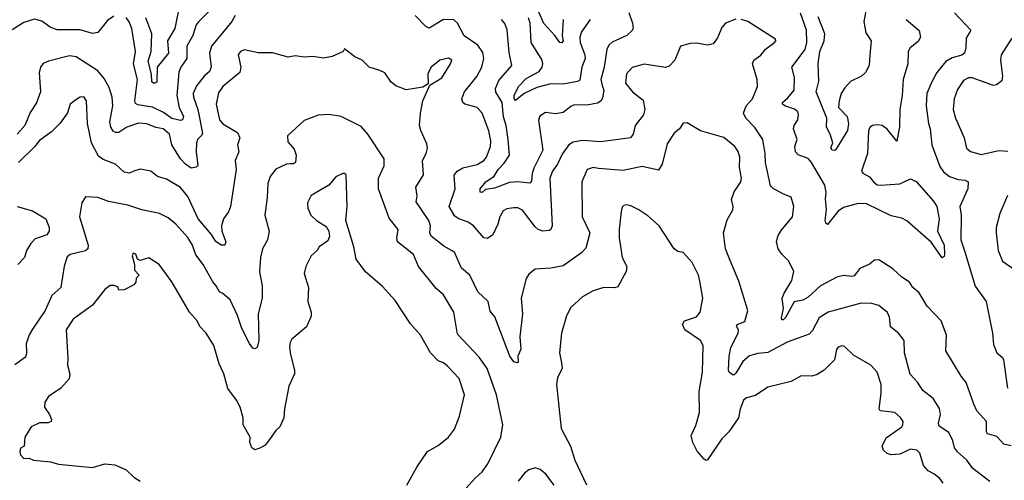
# Model space of a CAD drawing. Extents: x 1603745 to 1745082, y 385868 to 533966.
# Tile 298 of 646: x 1699692 to 1705277, y 412611 to 415225. Entities that reach past the tile are written whole.
import ezdxf

# ---------------------------------------------------------------- set-up
doc = ezdxf.new("R2010")
doc.units = 0

msp = doc.modelspace()

# ---------------------------------------------------------------- linework, layer by layer
at = {"layer": '0CON20XD'}
for points in [[(1700603.2, 415335), (1700571.5, 415175), (1700531, 415105), (1700536.9, 415035), (1700471.6, 414955), (1700470, 414870), (1700455, 414863.1), (1700442.2, 414872.2), (1700438.9, 414915), (1700421.4, 414988.6), (1700438, 415045), (1700442.3, 415145), (1700407.7, 415235)], [(1700791.5, 415298.5), (1700708.6, 415215), (1700692.3, 415195), (1700674.2, 415135), (1700640, 415075), (1700640.9, 415005), (1700605.3, 414954.7), (1700595, 414926.7), (1700584.2, 414795), (1700596.6, 414726.6), (1700620.7, 414675), (1700615, 414655.8), (1700605, 414652.1), (1700555, 414664.1), (1700508.3, 414698.3), (1700445, 414728.9), (1700361.9, 414741.9), (1700349.3, 414749.3), (1700345.5, 414765), (1700359.7, 414885), (1700338.4, 414975), (1700349.1, 415045), (1700327.8, 415175), (1700312.6, 415212.6), (1700295, 415236.7)], [(1703146.3, 415266.3), (1703168.1, 415205), (1703171.9, 415175), (1703165, 415161.4), (1703135, 415134.4), (1703052.6, 415097.4), (1703035, 415082), (1703023.3, 415056.7), (1703007.6, 414955), (1702988.4, 414885), (1702995, 414851.4), (1703004.7, 414824.7), (1702998.7, 414781.3), (1702990, 414765), (1702969.5, 414750.5), (1702908.7, 414738.7), (1702837.6, 414742.4), (1702817.3, 414732.7), (1702775, 414697.3), (1702730.9, 414690.9), (1702675, 414698), (1702642.1, 414677.9), (1702634.4, 414655), (1702658.4, 414485), (1702608, 414382), (1702598.4, 414351.6), (1702595, 414308), (1702585, 414296.2), (1702515, 414304), (1702469.8, 414300.2), (1702385, 414268.2), (1702335, 414260.8), (1702315, 414244.2), (1702304.3, 414245), (1702304.4, 414265), (1702335.6, 414305), (1702382.6, 414337.4), (1702405.3, 414375), (1702439.6, 414410.4), (1702470, 414455), (1702463.5, 414545), (1702450.5, 414625), (1702436, 414674), (1702428.6, 414755), (1702393.6, 414813.6), (1702390.5, 414835), (1702409.7, 414880.3), (1702483.3, 414965), (1702468.7, 415038.7), (1702456.2, 415166.2), (1702443.8, 415203.8), (1702424.2, 415225)], [(1702774.6, 415225), (1702768.8, 415135), (1702775.4, 415105), (1702767.5, 415092.5), (1702756.7, 415095), (1702728.2, 415135), (1702665, 415203.6), (1702637.3, 415267.3)], [(1704720, 415225), (1704793.3, 415163.3), (1704801.1, 415125), (1704788.9, 415101.1), (1704742.5, 415065), (1704732.5, 415045), (1704728.8, 414975), (1704702.9, 414885), (1704698.4, 414795), (1704685.3, 414715), (1704683.3, 414616.7), (1704667.5, 414535), (1704613.1, 414603.1), (1704585, 414624.4), (1704555, 414628.9), (1704530, 414625), (1704515, 414612.5), (1704506, 414594), (1704501.9, 414465), (1704467.5, 414365), (1704475, 414354), (1704512.4, 414332.4), (1704535.4, 414305), (1704555, 414287.5), (1704575, 414285.3), (1704685, 414293.8), (1704745, 414321.9), (1704776.3, 414306.3), (1704876, 414195), (1704893.8, 414165), (1704907.1, 414095), (1704897.5, 414025), (1704935.6, 413945), (1704937.8, 413892.2), (1704935, 413881.2), (1704925, 413874), (1704861.4, 413961.4), (1704723.9, 414083.9), (1704695, 414097.6), (1704635, 414110.7), (1704495, 414180), (1704448.8, 414181.2), (1704365, 414158.9), (1704335, 414137.7), (1704275, 414063.3), (1704265, 414070.6), (1704260.8, 414085), (1704269.2, 414145), (1704262.4, 414207.6), (1704267.1, 414245), (1704259.3, 414285), (1704183.4, 414415), (1704165, 414437.2), (1704107.6, 414457.6), (1704092.1, 414475), (1704089.2, 414505), (1704101.1, 414545), (1704080.5, 414605), (1704085.5, 414625), (1704105, 414656.7), (1704109.1, 414685), (1704105, 414701.2), (1704086.7, 414716.7), (1704031.2, 414735), (1704019.2, 414745), (1704019.2, 414755), (1704049.4, 414780.6), (1704084.7, 414825), (1704087.3, 414897.3), (1704071.2, 414955), (1704146.9, 415055), (1704156.7, 415095), (1704155.3, 415165), (1704120.8, 415260.8)], [(1704490.6, 415275), (1704480.6, 415215), (1704490.9, 415150.9), (1704521.9, 415105), (1704514.2, 415024.2), (1704510.8, 414965), (1704489.2, 414925), (1704466.2, 414903.8), (1704405.3, 414874.7), (1704371.9, 414838.1), (1704351.8, 414805), (1704340, 414765), (1704337.1, 414727.1), (1704385.3, 414675), (1704392.9, 414635), (1704387.3, 414595), (1704321.7, 414488.3), (1704315, 414483.1), (1704300, 414485), (1704293.4, 414496.6), (1704304.2, 414525), (1704290, 414575), (1704269.2, 414615), (1704270, 414665), (1704210, 414815), (1704225.3, 414875.3), (1704220.6, 414975), (1704231.1, 415045), (1704254.8, 415105), (1704258.3, 415145), (1704220.2, 415240.2)], [(1704993.6, 415263.6), (1705086.2, 415165), (1705060.3, 415119.7), (1705059.5, 415065), (1705051.2, 415035), (1705036.2, 415023.8), (1704981.9, 415008.1), (1704945, 414988.2), (1704894.5, 414925), (1704865, 414872), (1704837.8, 414805), (1704833.8, 414735), (1704847.5, 414635), (1704857.2, 414605), (1704866, 414515), (1704911.5, 414391.5), (1704932.2, 414362.2), (1704965.6, 414335), (1705015, 414318.4), (1705054.6, 414314.6), (1705072.5, 414305), (1705069.2, 414265), (1705023.8, 414165), (1705032.7, 414115), (1705029.7, 413975), (1705052.7, 413907.3), (1705112.2, 413712.2), (1705173.6, 413625), (1705209.1, 413445), (1705215, 413382), (1705234.3, 413334.3), (1705266.8, 413306.8), (1705271.8, 413295), (1705295, 413133.8)], [(1700225, 415244.6), (1700190.1, 415219.9), (1700135, 415151.9), (1700105.8, 415145.8), (1700035, 415166.6), (1699905, 415167.9), (1699865, 415181.8), (1699817, 415217), (1699775, 415226.9), (1699715, 415209.6), (1699583.8, 415125)], [(1700915, 415248.6), (1700895.6, 415215), (1700780, 415075), (1700767.8, 415035), (1700778.2, 414955), (1700768.6, 414931.4), (1700738.5, 414905), (1700695, 414850), (1700675.4, 414805), (1700677.1, 414785), (1700701.9, 414715), (1700728.5, 414581.5), (1700725, 414570), (1700700.6, 414545), (1700693.9, 414526.1), (1700692.1, 414475), (1700702.6, 414397.4), (1700692.7, 414387.3), (1700665, 414382.5), (1700631.5, 414405), (1700605, 414435.6), (1700555, 414513.8), (1700541.8, 414575), (1700505, 414604.6), (1700465, 414612.7), (1700413.4, 414633.4), (1700365, 414638.3), (1700300, 414615), (1700255, 414584), (1700235, 414585.4), (1700222.9, 414592.9), (1700209.7, 414615), (1700203.8, 414645), (1700220.3, 414735), (1700216, 414785), (1700200.1, 414840.1), (1700171.5, 414891.5), (1700135.3, 414935.3), (1700043.8, 414993.8), (1700013.1, 415013.1), (1699975, 415019.4), (1699855, 414990), (1699825, 414975.7), (1699811.9, 414958.1), (1699802.7, 414925), (1699810.8, 414815), (1699787.2, 414752.8), (1699752.1, 414697.9), (1699720.7, 414625), (1699678, 414575)], [(1703755, 415226.9), (1703695, 415204.4), (1703675, 415180), (1703649.2, 415120.8), (1703625, 415088.6), (1703595, 415080), (1703528.3, 415091.7), (1703495, 415090), (1703440, 415075), (1703408.8, 414995), (1703375, 414960), (1703355, 414954), (1703235, 414971.8), (1703167, 414953), (1703133.4, 414916.6), (1703127.8, 414865), (1703167.5, 414815), (1703228.6, 414768.6), (1703238.2, 414715), (1703230.4, 414685), (1703184, 414625), (1703171.5, 414575), (1703155.9, 414554.1), (1702989.1, 414530.9), (1702885, 414540), (1702831.2, 414528.8), (1702806, 414514), (1702768.6, 414461.4), (1702741.8, 414405), (1702714.6, 414365), (1702698.9, 414325), (1702711.4, 414055), (1702705.6, 414034.4), (1702695, 414029.2), (1702660, 414025), (1702632.5, 414035), (1702615, 414048.6), (1702544.7, 414144.7), (1702517.4, 414157.4), (1702495, 414157.1), (1702455, 414150.5), (1702435, 414139.2), (1702415, 414106.2), (1702403.8, 414065), (1702375.8, 414004.2), (1702345, 413983.3), (1702325, 413986.7), (1702265.6, 414055), (1702235, 414076.2), (1702183.3, 414095), (1702160.5, 414110.5), (1702127.5, 414165), (1702162.2, 414265), (1702157.3, 414342.7), (1702172.5, 414365), (1702206, 414384), (1702286.2, 414403.8), (1702324.4, 414425), (1702339.2, 414445), (1702363.4, 414505), (1702365.3, 414535), (1702353.8, 414593.8), (1702314.7, 414694.7), (1702286.5, 414726.5), (1702216.2, 414745), (1702205.6, 414755.6), (1702200, 414775), (1702215.6, 414815), (1702285, 414903.1), (1702313.2, 414955), (1702325.4, 415005), (1702318.5, 415038.5), (1702289.7, 415079.7), (1702213.4, 415133.4), (1702174.6, 415205), (1702155, 415223.2), (1702095, 415226.3), (1702015, 415177.5), (1701995, 415185.8), (1701935, 415248.6)], [(1702927.5, 415225), (1702879.6, 415155), (1702869.3, 415125), (1702870.3, 415095), (1702897.1, 415025), (1702898.9, 415005), (1702879.7, 414955), (1702868.9, 414881.1), (1702856.4, 414873.6), (1702775, 414859.7), (1702705, 414860.5), (1702625, 414839.7), (1702552.7, 414805), (1702505, 414766), (1702497.5, 414777.5), (1702497.3, 414795), (1702520.6, 414845), (1702565, 414890.8), (1702638.4, 414931.6), (1702655, 414954.4), (1702659.2, 414975), (1702655.2, 414995), (1702594, 415095), (1702587.6, 415205), (1702577.8, 415235)], [(1704022.2, 413522.2), (1704015, 413522), (1704013.1, 413533.1), (1704025.4, 413585), (1704017.4, 413645), (1704027.8, 413672.2), (1704072.5, 413745), (1704082.9, 413795), (1704055, 413853.8), (1704015, 413894), (1703994, 413925), (1703984.2, 413965.8), (1703995, 414000), (1704012, 414028), (1704075.7, 414105), (1704083.8, 414165), (1704068.3, 414218.3), (1704025, 414234), (1703965, 414267.5), (1703951.4, 414281.4), (1703921.8, 414415), (1703920.8, 414465), (1703906.9, 414545), (1703862.7, 414612.7), (1703811.4, 414665), (1703798.1, 414695), (1703811.9, 414735), (1703848.5, 414775), (1703876.4, 414845), (1703875.5, 414885), (1703848.1, 414975), (1703857.1, 414995), (1703895, 415023.1), (1703923.2, 415056.8), (1703973.8, 415095), (1703981.2, 415105), (1703980, 415115), (1703821.4, 415215), (1703785, 415225.9)], [(1705320.4, 415119.6), (1705258.9, 415025), (1705255.6, 414994.4), (1705266.6, 414903.4), (1705262.9, 414877.1), (1705233.3, 414855), (1705215, 414851.8), (1705095, 414894.7), (1705073.8, 414895), (1705045, 414880), (1705011.2, 414828.8), (1704992, 414775), (1704987.5, 414715), (1705000, 414665), (1705050, 414555), (1705062.5, 414495), (1705085, 414475.8), (1705145, 414460.6), (1705245, 414482.2), (1705297.8, 414477.8)], [(1705195, 412604.2), (1705098.1, 412678.1), (1705065.3, 412725.3), (1705011.9, 412771.9), (1704995.3, 412795.3), (1704985.4, 412835.4), (1704962.5, 412882.5), (1704907.9, 412917.9), (1704903.1, 412935), (1704915.6, 412985), (1704908.8, 413018.8), (1704872.5, 413075), (1704815, 413120.8), (1704785, 413168), (1704742.2, 413212.2), (1704711.5, 413335), (1704708, 413405), (1704676, 413445), (1704632, 413482), (1704626.6, 413536.6), (1704615, 413563.8), (1704565, 413603.1), (1704525, 413614.4), (1704465, 413616.4), (1704277.5, 413565), (1704227.6, 413532.4), (1704189.6, 413460.4), (1704170.7, 413439.3), (1704046.2, 413395), (1703935, 413336.5), (1703879.2, 413330.8), (1703832.2, 413317.8), (1703794.2, 413285), (1703755, 413218.8), (1703745, 413210), (1703735, 413210), (1703716.2, 413225), (1703713.1, 413235), (1703715.4, 413315), (1703726.3, 413363.7), (1703767.9, 413445), (1703769.1, 413465), (1703758.1, 413485), (1703761.9, 413495), (1703805, 413511.2), (1703821.4, 413575), (1703770.9, 413740.9), (1703721.9, 413858.1), (1703694.7, 413924.7), (1703684.4, 414015), (1703705, 414088), (1703736.7, 414145), (1703739.2, 414165), (1703728.6, 414205), (1703745, 414248), (1703781.8, 414305), (1703785.4, 414325), (1703775.3, 414385.3), (1703776.1, 414445), (1703767.2, 414477.2), (1703748.5, 414505), (1703686.5, 414556.5), (1703553.4, 414593.4), (1703478.6, 414638.6), (1703455, 414637.1), (1703433.9, 414606.1), (1703405, 414580), (1703365, 414520), (1703336.7, 414405), (1703315, 414370), (1703222.1, 414392.1), (1703115, 414369.4), (1702975, 414380), (1702944.5, 414385.5), (1702910, 414375), (1702881.1, 414305), (1702882.5, 414105), (1702926.4, 414015), (1702902.4, 413927.6), (1702879.3, 413900.7), (1702775, 413827.8), (1702705, 413814.3), (1702615, 413808.6), (1702580.3, 413779.7), (1702565, 413756.7), (1702536.4, 413645), (1702543.3, 413555), (1702528.8, 413425), (1702534, 413355), (1702518, 413315), (1702518.8, 413281.2), (1702515, 413277.5), (1702495, 413284), (1702471.4, 413315), (1702388, 413538), (1702360.5, 413570.5), (1702349.6, 413625), (1702291, 413681), (1702244.7, 413774.7), (1702198.1, 413815), (1702157.5, 413905), (1702098.6, 413938.6), (1702026, 413996), (1702019.3, 414015), (1702021.3, 414055), (1702012.4, 414085), (1701941.1, 414191.1), (1701946.9, 414225), (1701939.4, 414275), (1701982.9, 414345), (1701976.4, 414425), (1701997.1, 414465), (1702004.5, 414495), (1702000.9, 414520.9), (1701966.7, 414595), (1701960, 414625), (1701964.5, 414695), (1701979.2, 414765), (1702017.5, 414852.5), (1702085.8, 414895), (1702135.7, 414974.3), (1702143.3, 414995), (1702125, 415006.7), (1702075, 414994.3), (1702026.2, 414955), (1702013.8, 414935), (1702006.7, 414915), (1702009.3, 414860.7), (1701978.7, 414841.3), (1701885, 414827.3), (1701825, 414849.2), (1701799.8, 414869.8), (1701762.2, 414922.2), (1701735, 414937.1), (1701673.3, 414955), (1701634.3, 414994.3), (1701593.4, 415013.4), (1701535, 415060), (1701526.1, 415043.9), (1701464.3, 415015.7), (1701414.5, 415005.5), (1701355, 415015.4), (1701305, 415011.8), (1701255, 415020.4), (1701215, 415012.9), (1701125, 415037.5), (1701045, 415036.7), (1700965, 415053.1), (1700943.8, 415045), (1700931.4, 415025), (1700945.5, 414955), (1700940, 414925), (1700844.6, 414845), (1700820, 414810), (1700805.9, 414745), (1700825, 414655.8), (1700843.9, 414633.9), (1700927.1, 414585), (1700940, 414555), (1700926.9, 414515), (1700934.2, 414475), (1700914.2, 414425), (1700919.4, 414375), (1700888.6, 414165), (1700876.9, 414135), (1700847.8, 414095), (1700836.9, 414055), (1700838.9, 414025), (1700861.1, 413965), (1700855.5, 413944.5), (1700835, 413944.4), (1700805, 413965.6), (1700780.6, 414005), (1700705.2, 414095.2), (1700645, 414220.5), (1700603.3, 414273.3), (1700525, 414320.5), (1700474, 414334), (1700435, 414364.4), (1700375, 414377.1), (1700340, 414365), (1700315, 414353.1), (1700285, 414359.4), (1700235, 414404.4), (1700165, 414431.8), (1700139.6, 414449.6), (1700099.6, 414525), (1700076.9, 414635), (1700071.5, 414765), (1700055, 414787.5), (1700035, 414785.8), (1700015.6, 414774.4), (1699978.6, 414745), (1699964, 414696), (1699922.4, 414637.6), (1699872.3, 414587.7), (1699805, 414540), (1699776.7, 414503.3), (1699685.9, 414414.1)], [(1702206.2, 412545), (1702275, 412622.9), (1702315, 412658.1), (1702346.9, 412705), (1702422, 412855), (1702432, 412925), (1702395.7, 413095.7), (1702344.5, 413245), (1702298.9, 413308.9), (1702175, 413440), (1702154.6, 413564.6), (1702095, 413664.2), (1702055, 413700), (1701953.5, 413825), (1701925, 413891.4), (1701834.4, 413965), (1701831.5, 413985), (1701839.2, 414035), (1701787.9, 414097.9), (1701726.4, 414265), (1701727.5, 414325), (1701759.5, 414395), (1701760, 414435), (1701667.1, 414575), (1701629.4, 414619.4), (1701515, 414675.5), (1701445, 414687.1), (1701385, 414683.8), (1701305, 414652), (1701210.8, 414565), (1701212.1, 414532.1), (1701249.4, 414489.4), (1701259.5, 414455), (1701255.7, 414415), (1701245, 414407.5), (1701227, 414407)], [(1701227, 414407), (1701205, 414405.7), (1701145, 414375.8), (1701113.5, 414335), (1701099.1, 414295), (1701096.5, 414215), (1701081.8, 414115), (1701106.7, 414025), (1701096.9, 413975), (1701069.1, 413925), (1701058.7, 413875), (1701053, 413793), (1701067.9, 413715), (1701066.4, 413645), (1701044.5, 413555.5), (1701048.8, 413405), (1701039.2, 413365), (1701025, 413356), (1701015, 413360.8), (1700995, 413387.5), (1700951.4, 413471.4), (1700926.8, 413546.8), (1700885, 413634), (1700845, 413671.2), (1700825, 413681.2), (1700807.1, 413715), (1700786.9, 413736.9), (1700733.3, 413835), (1700690.2, 413890.2), (1700671.2, 413945), (1700645, 413988.9), (1700576.7, 414065), (1700535, 414101.1), (1700485, 414125.5), (1700385, 414146.5), (1700305, 414171.5), (1700195, 414192.5), (1700135, 414215.6), (1700065, 414218.8), (1700044, 414185), (1700031.2, 414105), (1700080, 413945), (1700078.6, 413925), (1700065, 413913.5), (1699978, 413892), (1699961.1, 413878.9), (1699944.6, 413825.4), (1699924.5, 413705.5), (1699875, 413659.2), (1699836.2, 413575), (1699765, 413468.1), (1699745, 413436.2), (1699728.1, 413385), (1699731.4, 413335), (1699725, 413310), (1699665, 413265.8)], [(1701887.2, 412582.8), (1701943.8, 412686.2), (1702006, 412775), (1702065, 412808), (1702125, 412856.2), (1702159.2, 412900.8), (1702187.5, 412975), (1702214.2, 413095), (1702185, 413188.8), (1702119.4, 413259.4), (1702095, 413278.1), (1702065, 413288), (1702022.5, 413335), (1701965, 413433.8), (1701908.3, 413498.3), (1701821.7, 413631.7), (1701749.7, 413709.7), (1701654.3, 413794.3), (1701600.8, 413865), (1701587.1, 413935), (1701542.5, 414085), (1701550, 414165), (1701543.6, 414343.6), (1701535, 414352.5), (1701525, 414352.5), (1701485, 414333.8), (1701445, 414286.2), (1701345, 414226.7), (1701324, 414185), (1701326, 414155), (1701344.2, 414115), (1701375, 414085.8), (1701430.3, 414050.3), (1701446, 414025), (1701448.9, 413995), (1701439.6, 413970.4), (1701391.2, 413935), (1701379.2, 413915), (1701345, 413883.8), (1701315.8, 413825), (1701306.2, 413785), (1701329.4, 413705), (1701325.7, 413625), (1701345.6, 413565), (1701345, 413542.5), (1701319.2, 413480.8), (1701235, 413411.2), (1701226.8, 413393.2), (1701222.5, 413365), (1701227.1, 413325), (1701251.2, 413235), (1701250, 413215), (1701219.2, 413145), (1701194.1, 413015.9), (1701190, 412965), (1701168, 412915), (1701145, 412894), (1701103.8, 412835), (1701085, 412810), (1701055, 412793.3), (1701025, 412783.8), (1701008, 412795), (1700998.1, 412825), (1701000, 412855), (1700960, 412925), (1700959.1, 412965), (1700941.8, 413025), (1700920.8, 413065), (1700872.4, 413132.4), (1700850, 413215), (1700822.6, 413272.6), (1700792.5, 413375), (1700749.2, 413445), (1700713.5, 413483.5), (1700699.2, 413515), (1700655.4, 413565.4), (1700555, 413736.2), (1700482.5, 413835), (1700425, 413872.5), (1700375, 413857.5), (1700360, 413865), (1700350, 413895), (1700335, 413900), (1700330, 413885), (1700343.3, 413835), (1700343.6, 413803.6), (1700370, 413775), (1700351.7, 413758.3), (1700350, 413735), (1700339.3, 413720.7), (1700285, 413692.5), (1700255, 413690), (1700248.3, 413708.3), (1700225, 413716.7), (1700205, 413716.7), (1700175.7, 413694.3), (1700104.5, 413605.5), (1699994.6, 413525.4), (1699955.8, 413465), (1699965.9, 413304.1), (1699963.3, 413265), (1699977, 413213), (1699973.2, 413186.8), (1699925.5, 413134.5), (1699855, 413086.2), (1699834.2, 413055), (1699832.2, 413025), (1699860.6, 412985), (1699872.9, 412955), (1699870.8, 412945), (1699853.8, 412936.2), (1699805, 412936.7), (1699756.7, 412915), (1699722, 412855), (1699716.7, 412805), (1699697, 412793), (1699692.5, 412775), (1699696.7, 412755), (1699715, 412734), (1699745, 412736.2), (1699770, 412725), (1699865.8, 412715.8), (1699912.3, 412702.3), (1700105, 412683.8), (1700175, 412703.8), (1700230.7, 412699.3), (1700295, 412670), (1700338.7, 412628.7), (1700376.2, 412605)], [(1705295, 414226.7), (1705252, 414125), (1705230.8, 414045), (1705231.4, 414015), (1705242.5, 413915), (1705267.5, 413855), (1705342.2, 413802.2)], [(1699678, 414165), (1699765, 414139.1), (1699839.5, 414095), (1699858.6, 414045), (1699859.2, 414025), (1699845, 414004.3), (1699808.8, 413991.2), (1699779.8, 413980.2), (1699754.7, 413955.3), (1699730, 413915), (1699720, 413875), (1699681.4, 413835)], [(1704930, 412595), (1704911.1, 412621.1), (1704876.6, 412646.6), (1704845, 412665.5), (1704818.9, 412695), (1704796.9, 412765), (1704780.9, 412780.9), (1704745, 412787.3), (1704685, 412760), (1704635, 412755.7), (1704612.4, 412762.4), (1704592.1, 412782.1), (1704584.3, 412805), (1704607.6, 412852.4), (1704695, 412914.4), (1704701.9, 412925), (1704702.9, 412945), (1704687.8, 412967.8), (1704656.3, 412996.3), (1704572, 413005), (1704567.1, 413017.1), (1704578.9, 413105), (1704579.1, 413155), (1704556.5, 413225), (1704519.2, 413265), (1704420.8, 413320.8), (1704369.7, 413369.7), (1704355, 413373.8), (1704334.5, 413365.5), (1704325, 413352.5), (1704313.5, 413295), (1704255, 413235.5), (1704215, 413210.5), (1704185, 413201.5), (1704125, 413203.1), (1704068.1, 413171.9), (1703935, 413140), (1703865, 413092.2), (1703815, 413078.2), (1703798.5, 413065), (1703779.5, 413015), (1703769.4, 412965), (1703713.8, 412886.2), (1703675, 412845.8), (1703593, 412727), (1703585, 412722.5), (1703575, 412730), (1703535.4, 412775.4), (1703510, 412825), (1703500.9, 412865), (1703527.4, 412922.6), (1703548.9, 412995), (1703545.5, 413115), (1703564.4, 413225), (1703568.1, 413375), (1703554.3, 413405), (1703465, 413464.4), (1703451.8, 413495), (1703463.4, 413516.6), (1703530.8, 413539.2), (1703552.5, 413565), (1703566.3, 413643.7), (1703550.8, 413740.8), (1703543.1, 413775), (1703507.2, 413847.2), (1703455, 413903.3), (1703425, 413910), (1703405, 413923.8), (1703318.6, 414055), (1703255, 414111.9), (1703203.8, 414145), (1703157.8, 414167.8), (1703135, 414173.5), (1703119.5, 414170.5), (1703109.5, 414160.5), (1703102.9, 414137.1), (1703091.5, 414035), (1703092.4, 413987.6), (1703110, 413875), (1703135.4, 413825), (1703132.1, 413795), (1703085, 413707.8), (1703065, 413702.7), (1703005, 413704.5), (1702945, 413685.5), (1702885, 413652.9), (1702817.8, 413592.2), (1702793.5, 413545), (1702764.5, 413445), (1702753.3, 413335), (1702765, 413277.5), (1702768.9, 413245), (1702742.5, 413195), (1702737.8, 413155), (1702763.3, 412905), (1702816.9, 412805), (1702841.4, 412725), (1702907.5, 412585)], [(1705315, 412806.7), (1705275, 412816.2), (1705235, 412860), (1705182, 412875), (1705175.7, 412885.7), (1705175.7, 412945), (1705120.8, 413005), (1705105, 413042), (1705061.1, 413165), (1705031.9, 413201.9), (1704946, 413345), (1704949.6, 413435), (1704919.1, 413515), (1704839.7, 413599.7), (1704793.8, 413675), (1704757.8, 413705), (1704739.4, 413735), (1704695, 413764.5), (1704645, 413811.1), (1704565, 413862), (1704540.5, 413859.5), (1704512.7, 413837.3), (1704457.6, 413812.4), (1704425, 413770.8), (1704412.9, 413767.1), (1704365, 413772.7), (1704327.2, 413762.8), (1704235, 413714.6), (1704165, 413650.7), (1704135, 413633.8), (1704085, 413624.4), (1704035.8, 413535), (1704022.2, 413522.2)], [(1702722.7, 412582.7), (1702676.5, 412646.5), (1702645, 412672.5), (1702615, 412681.1), (1702579.4, 412670.6), (1702555, 412651.4), (1702518.8, 412605)]]:
    msp.add_lwpolyline(points, dxfattribs=at)

doc.saveas('drawing.dxf')
